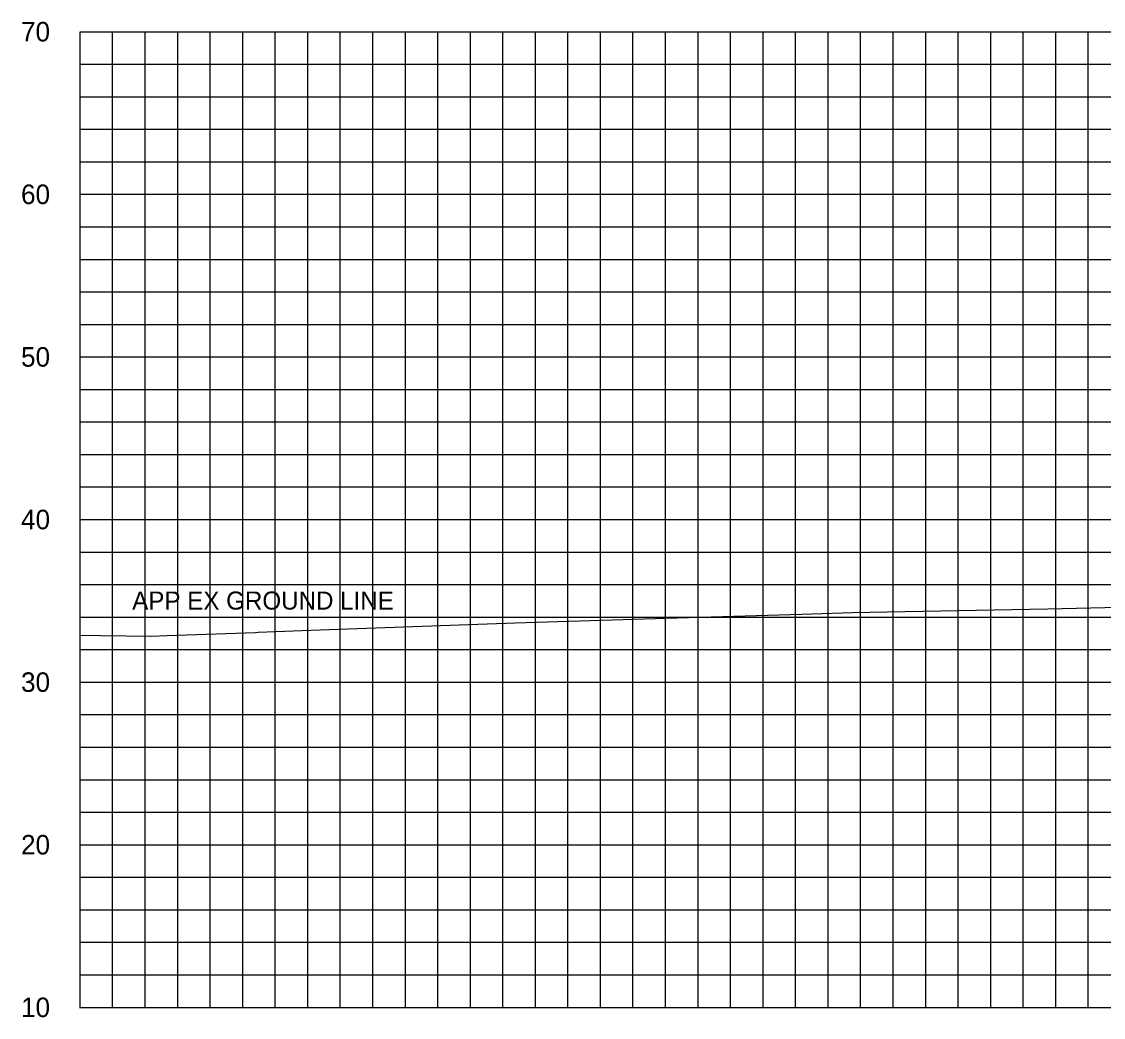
# Model space of a CAD drawing. Extents: x 1797809 to 2198143, y 249608 to 1237864.
# Drawn here: x 2194694.1 to 2194760.6, y 1237162.5 to 1237223.7 of the extents above; entities that cross this region are included whole.
import ezdxf

# ---------------------------------------------------------------- set-up
doc = ezdxf.new("R2010")
doc.units = 0
for name, color, linetype in [('31', 7, 'Continuous'), ('60', 7, 'Continuous'), ('DESIGN - SHEET - Light Grid', 7, 'Continuous'), ('GSSHT', 7, 'Continuous'), ('Level 55', 7, 'Continuous')]:
    doc.layers.add(name, color=color, linetype=linetype)

msp = doc.modelspace()

# ---------------------------------------------------------------- linework, layer by layer
at = {"layer": '60'}
for p, q in [((2194697.688, 1237163.106), (2194697.688, 1237223.106)), ((2194697.688, 1237163.046), (2194697.688, 1237163.106)), ((2194697.688, 1237163.106), (2194827.688, 1237163.106)), ((2194707.688, 1237163.046), (2194707.688, 1237163.106)), ((2194717.688, 1237163.046), (2194717.688, 1237163.106)), ((2194727.688, 1237163.046), (2194727.688, 1237163.106)), ((2194737.688, 1237163.046), (2194737.688, 1237163.106)), ((2194747.688, 1237163.046), (2194747.688, 1237163.106)), ((2194757.688, 1237163.046), (2194757.688, 1237163.106))]:
    msp.add_line(p, q, dxfattribs=at)
at = {"layer": 'DESIGN - SHEET - Light Grid'}
msp.add_lwpolyline([(2194697.688, 1237186.001), (2194698.963, 1237185.979), (2194702.089, 1237185.929), (2194703.022, 1237185.964), (2194708.467, 1237186.16), (2194708.636, 1237186.168), (2194709.717, 1237186.229), (2194711.327, 1237186.286), (2194721.003, 1237186.638), (2194724.434, 1237186.747), (2194733.707, 1237187.046), (2194742.078, 1237187.294), (2194745.19, 1237187.386), (2194747.315, 1237187.427), (2194757.204, 1237187.616), (2194762.472, 1237187.736)], dxfattribs=at)
at = {"layer": 'GSSHT'}
for p, q in [((2194697.688, 1237223.106), (2194827.688, 1237223.106)), ((2194699.688, 1237163.106), (2194699.688, 1237223.106)), ((2194701.688, 1237163.106), (2194701.688, 1237223.106)), ((2194703.688, 1237163.106), (2194703.688, 1237223.106)), ((2194705.688, 1237163.106), (2194705.688, 1237223.106)), ((2194707.688, 1237163.106), (2194707.688, 1237223.106)), ((2194709.688, 1237163.106), (2194709.688, 1237223.106)), ((2194711.688, 1237163.106), (2194711.688, 1237223.106)), ((2194713.688, 1237163.106), (2194713.688, 1237223.106)), ((2194715.688, 1237163.106), (2194715.688, 1237223.106)), ((2194717.688, 1237163.106), (2194717.688, 1237223.106)), ((2194719.688, 1237163.106), (2194719.688, 1237223.106)), ((2194721.688, 1237163.106), (2194721.688, 1237223.106)), ((2194723.688, 1237163.106), (2194723.688, 1237223.106)), ((2194725.688, 1237163.106), (2194725.688, 1237223.106)), ((2194727.688, 1237163.106), (2194727.688, 1237223.106)), ((2194729.688, 1237163.106), (2194729.688, 1237223.106)), ((2194731.688, 1237163.106), (2194731.688, 1237223.106)), ((2194733.688, 1237163.106), (2194733.688, 1237223.106)), ((2194735.688, 1237163.106), (2194735.688, 1237223.106)), ((2194737.688, 1237163.106), (2194737.688, 1237223.106)), ((2194739.688, 1237163.106), (2194739.688, 1237223.106)), ((2194741.688, 1237163.106), (2194741.688, 1237223.106)), ((2194743.688, 1237163.106), (2194743.688, 1237223.106)), ((2194745.688, 1237163.106), (2194745.688, 1237223.106)), ((2194747.688, 1237163.106), (2194747.688, 1237223.106)), ((2194749.688, 1237163.106), (2194749.688, 1237223.106)), ((2194751.688, 1237163.106), (2194751.688, 1237223.106)), ((2194753.688, 1237163.106), (2194753.688, 1237223.106)), ((2194755.688, 1237163.106), (2194755.688, 1237223.106)), ((2194757.688, 1237163.106), (2194757.688, 1237223.106)), ((2194759.688, 1237163.106), (2194759.688, 1237223.106)), ((2194697.688, 1237221.106), (2194827.688, 1237221.106)), ((2194697.688, 1237219.106), (2194827.688, 1237219.106)), ((2194697.688, 1237217.106), (2194827.688, 1237217.106)), ((2194697.688, 1237215.106), (2194827.688, 1237215.106)), ((2194697.688, 1237213.106), (2194827.688, 1237213.106)), ((2194697.688, 1237211.106), (2194827.688, 1237211.106)), ((2194697.688, 1237209.106), (2194827.688, 1237209.106)), ((2194697.688, 1237207.106), (2194827.688, 1237207.106)), ((2194697.688, 1237205.106), (2194827.688, 1237205.106)), ((2194697.688, 1237203.106), (2194827.688, 1237203.106)), ((2194697.688, 1237201.106), (2194827.688, 1237201.106)), ((2194697.688, 1237199.106), (2194827.688, 1237199.106)), ((2194697.688, 1237197.106), (2194827.688, 1237197.106)), ((2194697.688, 1237195.106), (2194827.688, 1237195.106)), ((2194697.688, 1237193.106), (2194827.688, 1237193.106)), ((2194697.688, 1237191.106), (2194827.688, 1237191.106)), ((2194697.688, 1237189.106), (2194827.688, 1237189.106)), ((2194697.688, 1237187.106), (2194827.688, 1237187.106)), ((2194697.688, 1237185.106), (2194827.688, 1237185.106)), ((2194697.688, 1237183.106), (2194827.688, 1237183.106)), ((2194697.688, 1237181.106), (2194827.688, 1237181.106)), ((2194697.688, 1237179.106), (2194827.688, 1237179.106)), ((2194697.688, 1237177.106), (2194827.688, 1237177.106)), ((2194697.688, 1237175.106), (2194827.688, 1237175.106)), ((2194697.688, 1237173.106), (2194827.688, 1237173.106)), ((2194697.688, 1237171.106), (2194827.688, 1237171.106)), ((2194697.688, 1237169.106), (2194827.688, 1237169.106)), ((2194697.688, 1237167.106), (2194827.688, 1237167.106)), ((2194697.688, 1237165.106), (2194827.688, 1237165.106)), ((2194697.688, 1237163.106), (2194827.688, 1237163.106))]:
    msp.add_line(p, q, dxfattribs=at)

# ---------------------------------------------------------------- texts
at = {"layer": '31'}
for s, p in [('70', (2194694.054, 1237222.506)), ('60', (2194694.054, 1237212.506)), ('50', (2194694.054, 1237202.506)), ('40', (2194694.054, 1237192.506)), ('30', (2194694.054, 1237182.506)), ('20', (2194694.054, 1237172.506)), ('10', (2194694.054, 1237162.506))]:
    msp.add_text(s, height=1.2, dxfattribs=at).set_placement(p)
at = {"layer": 'Level 55'}
msp.add_text('APP EX GROUND LINE', height=1.11046, dxfattribs=at).set_placement((2194700.891, 1237187.566))

doc.saveas('drawing.dxf')
